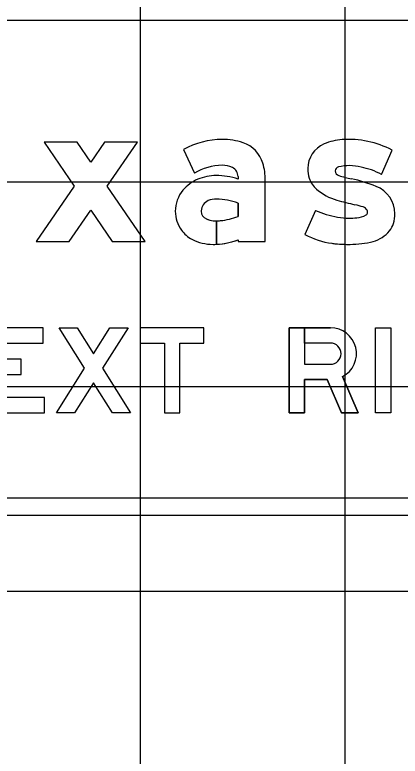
# Model space of a CAD drawing. Extents: x 2193008 to 2198143, y 1236112 to 1237864.
# Drawn here: x 2195827.48 to 2195831.24, y 1237280.49 to 1237287.74 of the extents above; entities that cross this region are included whole.
import ezdxf

# ---------------------------------------------------------------- set-up
doc = ezdxf.new("R2010")
doc.units = 0
for name, color, linetype in [('GSBWFILL', 7, 'Continuous'), ('GSCOLORFILL', 7, 'Continuous'), ('GSOUTLINE', 7, 'Continuous'), ('M-ROADS', 7, 'Continuous')]:
    doc.layers.add(name, color=color, linetype=linetype)

msp = doc.modelspace()

# ---------------------------------------------------------------- linework, layer by layer
at = {"layer": 'GSBWFILL'}
for p, q in [((2195831.0596, 1237286.1792), (2195831.163, 1237286.4167)), ((2195830.4155, 1237285.8278), (2195830.3121, 1237285.5904)), ((2195830.3121, 1237285.5904), (2195830.3121, 1237285.5904))]:
    msp.add_line(p, q, dxfattribs=at)
for points in [[(2195828.6769, 1237286.4944), (2195828.354, 1237286.4944), (2195828.2208, 1237286.3), (2195828.0876, 1237286.4944), (2195827.7647, 1237286.4944), (2195828.0594, 1237286.0642), (2195827.688, 1237285.5221), (2195828.0109, 1237285.5221), (2195828.2208, 1237285.8285), (2195828.4307, 1237285.5221), (2195828.7536, 1237285.5221), (2195828.3823, 1237286.0642)], [(2195827.77, 1237283.9986), (2195827.2954, 1237283.9986), (2195827.2954, 1237284.2225), (2195827.541, 1237284.2225), (2195827.541, 1237284.3724), (2195827.2954, 1237284.3724), (2195827.2954, 1237284.5314), (2195827.7575, 1237284.5314), (2195827.7575, 1237284.6812), (2195827.1456, 1237284.6812), (2195827.1456, 1237283.8487), (2195827.77, 1237283.8487)], [(2195828.4339, 1237283.8487), (2195828.2487, 1237284.1439), (2195828.0634, 1237283.8487), (2195827.8865, 1237283.8487), (2195828.1602, 1237284.2849), (2195827.9115, 1237284.6812), (2195828.0884, 1237284.6812), (2195828.2487, 1237284.4259), (2195828.4089, 1237284.6812), (2195828.5858, 1237284.6812), (2195828.3371, 1237284.2849), (2195828.6108, 1237283.8487)], [(2195828.7024, 1237284.5314), (2195828.9396, 1237284.5314), (2195828.9396, 1237283.8487), (2195829.0895, 1237283.8487), (2195829.0895, 1237284.5314), (2195829.3267, 1237284.5314), (2195829.3267, 1237284.6812), (2195828.7024, 1237284.6812)], [(2195831.0001, 1237283.8487), (2195831.0001, 1237284.6812), (2195831.1499, 1237284.6812), (2195831.1499, 1237283.8487)]]:
    msp.add_lwpolyline(points, close=True, dxfattribs=at)
for points in [[(2195829.1268, 1237286.421), (2195829.2338, 1237286.1902)], [(2195829.6594, 1237286.1577), (2195829.6594, 1237286.1332)], [(2195829.6594, 1237285.5407), (2195829.6594, 1237285.5221), (2195829.9258, 1237285.5221), (2195829.9258, 1237286.1231)], [(2195829.6594, 1237285.8973), (2195829.6594, 1237285.7679)], [(2195829.4496, 1237285.4963), (2195829.4496, 1237285.7248)], [(2195829.4497, 1237285.7248), (2195829.4497, 1237285.4963)], [(2195830.6803, 1237284.2028), (2195830.8336, 1237283.8487), (2195830.6703, 1237283.8487), (2195830.5297, 1237284.1734), (2195830.3091, 1237284.1734), (2195830.3091, 1237283.8487), (2195830.1592, 1237283.8487), (2195830.1592, 1237284.6812), (2195830.3091, 1237284.6812), (2195830.3091, 1237284.3233), (2195830.5617, 1237284.3233)], [(2195830.3091, 1237284.5314), (2195830.3091, 1237284.6812), (2195830.5617, 1237284.6812)], [(2195830.5617, 1237284.5314), (2195830.3091, 1237284.5314)]]:
    msp.add_lwpolyline(points, dxfattribs=at)
for centre, major_axis, ratio, start_param, end_param in [((2195829.5047, 1237285.7576), (0, 0.7635), 0.999993, 0, 0.517719), ((2195829.5047, 1237285.8691), (0, 0.652), 0.999993, 5.96613, 6.283185), ((2195830.7156, 1237285.9645), (0, 0.5558), 0.999993, 0.071378, 0.398007), ((2195830.739, 1237285.6079), (0, 0.9131), 0.999993, 5.800291, 6.352301), ((2195829.6145, 1237286.2038), (0, 0.2997), 0.999993, 4.997165, 5.96613), ((2195830.6013, 1237286.2362), (0, 0.2611), 0.999993, 0.398006, 1.570796), ((2195829.3388, 1237286.1231), (0, 0.587), 0.999993, 4.712389, 4.997165), ((2195829.5047, 1237285.7576), (0, 0.5104), 0.999993, 0, 0.559495), ((2195829.5142, 1237286.0664), (0, 0.2018), 0.999993, 5.822746, 6.330435), ((2195829.5595, 1237286.1577), (0, 0.0999), 0.999993, 4.712389, 5.822746), ((2195830.6521, 1237286.2362), (0, 0.3118), 0.999993, 1.570796, 1.879779), ((2195830.6482, 1237286.2125), (0, 0.04), 0.999993, 0.21891, 1.570796), ((2195830.6549, 1237286.2125), (0, 0.0466), 0.999993, 1.570796, 2.88808), ((2195830.7493, 1237285.8025), (0, 0.4622), 0.999993, 0, 0.239757), ((2195830.7493, 1237285.8271), (0, 0.4376), 0.999993, 6.027142, 6.283185), ((2195830.7185, 1237285.5389), (0, 0.7255), 0.999993, 5.793797, 6.086746), ((2195829.4457, 1237285.7112), (0, 0.4568), 0.999993, 0, 0.404512), ((2195829.4457, 1237285.4955), (0, 0.6725), 0.999993, 5.959871, 6.283185), ((2195830.5771, 1237286.2123), (0, 0.2331), 0.999993, 1.879779, 2.42566), ((2195830.9415, 1237287.1167), (0, 0.9951), 0.999993, 2.83708, 2.965597), ((2195830.419, 1237284.5996), (0, 1.5763), 0.999993, 5.901211, 6.060377), ((2195829.4145, 1237285.7792), (0, 0.382), 0.999993, 0.399285, 0.87593), ((2195829.3675, 1237285.8184), (0, 0.3208), 0.999993, 0.87593, 1.570796), ((2195830.7646, 1237286.4278), (0, 0.5188), 0.999993, 2.42566, 2.869403), ((2195830.9048, 1237285.7946), (0, 0.2864), 0.999993, 4.712389, 5.919951), ((2195829.413, 1237285.8187), (0, 0.1132), 0.999993, 0.408547, 1.530785), ((2195829.4445, 1237285.7458), (0, 0.1926), 0.999993, 6.259455, 6.691732), ((2195829.4305, 1237285.2837), (0, 0.6549), 0.999993, 5.926185, 6.254823), ((2195831.5154, 1237289.0072), (0, 3.2051), 0.999993, 2.860128, 2.916667), ((2195830.4671, 1237284.4832), (0, 1.4387), 0.999993, 5.990951, 6.04928), ((2195830.8591, 1237285.7969), (0, 0.0678), 0.999993, 5.20773, 5.944931), ((2195829.3533, 1237285.8184), (0, 0.3066), 0.999993, 1.570796, 2.21394), ((2195829.4204, 1237285.8184), (0, 0.1206), 0.999993, 1.530785, 1.570796), ((2195829.3797, 1237285.8184), (0, 0.0799), 0.999993, 1.570796, 2.757027), ((2195830.7501, 1237286.5441), (0, 0.7906), 0.999993, 2.70455, 2.991718), ((2195830.8131, 1237285.9358), (0, 0.1804), 0.999993, 3.169414, 3.711965), ((2195830.8924, 1237285.8088), (0, 0.0308), 0.999993, 3.769232, 4.712389), ((2195830.8749, 1237285.8088), (0, 0.0483), 0.999993, 4.712389, 5.146352), ((2195830.8569, 1237285.7946), (0, 0.3343), 0.999993, 4.42655, 4.712389), ((2195829.4496, 1237285.9912), (0, 0.2664), 0.999993, 2.757027, 3.141593), ((2195829.4496, 1237285.9912), (0, 0.2664), 0.999993, 3.141843, 3.28451), ((2195829.4341, 1237286.3409), (0, 0.6157), 0.999993, 3.228562, 3.516221), ((2195830.7446, 1237286.3577), (0, 0.6059), 0.999993, 2.95481, 3.141593), ((2195830.7446, 1237286.5124), (0, 0.7605), 0.999993, 3.141593, 3.238422), ((2195830.9859, 1237285.7567), (0, 0.1998), 0.999993, 4.009587, 4.42655), ((2195829.3805, 1237285.8388), (0, 0.3406), 0.999993, 2.21394, 2.611125), ((2195830.692, 1237286.3202), (0, 0.8227), 0.999993, 2.661561, 2.999689), ((2195830.8932, 1237285.8307), (0, 0.3184), 0.999993, 3.41426, 4.020407), ((2195829.4154, 1237285.9538), (0, 0.4583), 0.999993, 2.672443, 3.141593), ((2195829.4154, 1237286.1753), (0, 0.6799), 0.999993, 3.141593, 3.191959), ((2195829.4154, 1237286.1753), (0, 0.6799), 0.999993, 3.192057, 3.508644), ((2195830.6698, 1237286.165), (0, 0.666), 0.999993, 2.999689, 3.056979), ((2195830.7531, 1237287.1314), (0, 1.636), 0.999993, 3.056204, 3.141593), ((2195830.7531, 1237286.401), (0, 0.9056), 0.999993, 3.141593, 3.39368), ((2195830.5617, 1237284.4273), (0, 0.2539), 0.999994, 3.62744, 6.283185), ((2195830.5617, 1237284.4273), (0, 0.1041), 0.999994, 3.141593, 6.283185)]:
    msp.add_ellipse(centre, major_axis=major_axis, ratio=ratio, start_param=start_param, end_param=end_param, dxfattribs=at)
at = {"layer": 'GSCOLORFILL'}
for p, q in [((2195824.6233, 1237287.6866), (2195835.2876, 1237287.6866)), ((2195831.0596, 1237286.1792), (2195831.163, 1237286.4167)), ((2195830.4155, 1237285.8278), (2195830.3121, 1237285.5904)), ((2195830.3121, 1237285.5904), (2195830.3121, 1237285.5904)), ((2195835.2876, 1237283.0162), (2195824.6249, 1237283.0162)), ((2195824.6249, 1237282.8497), (2195835.2876, 1237282.8497))]:
    msp.add_line(p, q, dxfattribs=at)
for points in [[(2195828.6769, 1237286.4944), (2195828.354, 1237286.4944), (2195828.2208, 1237286.3), (2195828.0876, 1237286.4944), (2195827.7647, 1237286.4944), (2195828.0594, 1237286.0642), (2195827.688, 1237285.5221), (2195828.0109, 1237285.5221), (2195828.2208, 1237285.8285), (2195828.4307, 1237285.5221), (2195828.7536, 1237285.5221), (2195828.3823, 1237286.0642)], [(2195827.77, 1237283.9986), (2195827.2954, 1237283.9986), (2195827.2954, 1237284.2225), (2195827.541, 1237284.2225), (2195827.541, 1237284.3724), (2195827.2954, 1237284.3724), (2195827.2954, 1237284.5314), (2195827.7575, 1237284.5314), (2195827.7575, 1237284.6812), (2195827.1456, 1237284.6812), (2195827.1456, 1237283.8487), (2195827.77, 1237283.8487)], [(2195828.4339, 1237283.8487), (2195828.2487, 1237284.1439), (2195828.0634, 1237283.8487), (2195827.8865, 1237283.8487), (2195828.1602, 1237284.2849), (2195827.9115, 1237284.6812), (2195828.0884, 1237284.6812), (2195828.2487, 1237284.4259), (2195828.4089, 1237284.6812), (2195828.5858, 1237284.6812), (2195828.3371, 1237284.2849), (2195828.6108, 1237283.8487)], [(2195828.7024, 1237284.5314), (2195828.9396, 1237284.5314), (2195828.9396, 1237283.8487), (2195829.0895, 1237283.8487), (2195829.0895, 1237284.5314), (2195829.3267, 1237284.5314), (2195829.3267, 1237284.6812), (2195828.7024, 1237284.6812)], [(2195831.0001, 1237283.8487), (2195831.0001, 1237284.6812), (2195831.1499, 1237284.6812), (2195831.1499, 1237283.8487)]]:
    msp.add_lwpolyline(points, close=True, dxfattribs=at)
for points in [[(2195829.1268, 1237286.421), (2195829.2338, 1237286.1902)], [(2195829.6594, 1237286.1577), (2195829.6594, 1237286.1332)], [(2195829.6594, 1237285.5407), (2195829.6594, 1237285.5221), (2195829.9258, 1237285.5221), (2195829.9258, 1237286.1231)], [(2195829.6594, 1237285.8973), (2195829.6594, 1237285.7679)], [(2195829.4496, 1237285.4963), (2195829.4496, 1237285.7248)], [(2195829.4497, 1237285.7248), (2195829.4497, 1237285.4963)], [(2195830.6803, 1237284.2028), (2195830.8336, 1237283.8487), (2195830.6703, 1237283.8487), (2195830.5297, 1237284.1734), (2195830.3091, 1237284.1734), (2195830.3091, 1237283.8487), (2195830.1592, 1237283.8487), (2195830.1592, 1237284.6812), (2195830.3091, 1237284.6812), (2195830.3091, 1237284.3233), (2195830.5617, 1237284.3233)], [(2195830.3091, 1237284.5314), (2195830.3091, 1237284.6812), (2195830.5617, 1237284.6812)], [(2195830.5617, 1237284.5314), (2195830.3091, 1237284.5314)]]:
    msp.add_lwpolyline(points, dxfattribs=at)
for centre, major_axis, ratio, start_param, end_param in [((2195829.5047, 1237285.7576), (0, 0.7635), 0.999993, 0, 0.517719), ((2195829.5047, 1237285.8691), (0, 0.652), 0.999993, 5.96613, 6.283185), ((2195830.7156, 1237285.9645), (0, 0.5558), 0.999993, 0.071378, 0.398007), ((2195830.739, 1237285.6079), (0, 0.9131), 0.999993, 5.800291, 6.352301), ((2195829.6145, 1237286.2038), (0, 0.2997), 0.999993, 4.997165, 5.96613), ((2195830.6013, 1237286.2362), (0, 0.2611), 0.999993, 0.398006, 1.570796), ((2195829.3388, 1237286.1231), (0, 0.587), 0.999993, 4.712389, 4.997165), ((2195829.5047, 1237285.7576), (0, 0.5104), 0.999993, 0, 0.559495), ((2195829.5142, 1237286.0664), (0, 0.2018), 0.999993, 5.822746, 6.330435), ((2195829.5595, 1237286.1577), (0, 0.0999), 0.999993, 4.712389, 5.822746), ((2195830.6521, 1237286.2362), (0, 0.3118), 0.999993, 1.570796, 1.879779), ((2195830.6482, 1237286.2125), (0, 0.04), 0.999993, 0.21891, 1.570796), ((2195830.6549, 1237286.2125), (0, 0.0466), 0.999993, 1.570796, 2.88808), ((2195830.7493, 1237285.8025), (0, 0.4622), 0.999993, 0, 0.239757), ((2195830.7493, 1237285.8271), (0, 0.4376), 0.999993, 6.027142, 6.283185), ((2195830.7185, 1237285.5389), (0, 0.7255), 0.999993, 5.793797, 6.086746), ((2195829.4457, 1237285.7112), (0, 0.4568), 0.999993, 0, 0.404512), ((2195829.4457, 1237285.4955), (0, 0.6725), 0.999993, 5.959871, 6.283185), ((2195830.5771, 1237286.2123), (0, 0.2331), 0.999993, 1.879779, 2.42566), ((2195830.9415, 1237287.1167), (0, 0.9951), 0.999993, 2.83708, 2.965597), ((2195830.419, 1237284.5996), (0, 1.5763), 0.999993, 5.901211, 6.060377), ((2195829.4145, 1237285.7792), (0, 0.382), 0.999993, 0.399285, 0.87593), ((2195829.3675, 1237285.8184), (0, 0.3208), 0.999993, 0.87593, 1.570796), ((2195830.7646, 1237286.4278), (0, 0.5188), 0.999993, 2.42566, 2.869403), ((2195830.9048, 1237285.7946), (0, 0.2864), 0.999993, 4.712389, 5.919951), ((2195829.413, 1237285.8187), (0, 0.1132), 0.999993, 0.408547, 1.530785), ((2195829.4445, 1237285.7458), (0, 0.1926), 0.999993, 6.259455, 6.691732), ((2195829.4305, 1237285.2837), (0, 0.6549), 0.999993, 5.926185, 6.254823), ((2195831.5154, 1237289.0072), (0, 3.2051), 0.999993, 2.860128, 2.916667), ((2195830.4671, 1237284.4832), (0, 1.4387), 0.999993, 5.990951, 6.04928), ((2195830.8591, 1237285.7969), (0, 0.0678), 0.999993, 5.20773, 5.944931), ((2195829.3533, 1237285.8184), (0, 0.3066), 0.999993, 1.570796, 2.21394), ((2195829.4204, 1237285.8184), (0, 0.1206), 0.999993, 1.530785, 1.570796), ((2195829.3797, 1237285.8184), (0, 0.0799), 0.999993, 1.570796, 2.757027), ((2195830.7501, 1237286.5441), (0, 0.7906), 0.999993, 2.70455, 2.991718), ((2195830.8131, 1237285.9358), (0, 0.1804), 0.999993, 3.169414, 3.711965), ((2195830.8924, 1237285.8088), (0, 0.0308), 0.999993, 3.769232, 4.712389), ((2195830.8749, 1237285.8088), (0, 0.0483), 0.999993, 4.712389, 5.146352), ((2195830.8569, 1237285.7946), (0, 0.3343), 0.999993, 4.42655, 4.712389), ((2195829.4496, 1237285.9912), (0, 0.2664), 0.999993, 2.757027, 3.141593), ((2195829.4496, 1237285.9912), (0, 0.2664), 0.999993, 3.141843, 3.28451), ((2195829.4341, 1237286.3409), (0, 0.6157), 0.999993, 3.228562, 3.516221), ((2195830.7446, 1237286.3577), (0, 0.6059), 0.999993, 2.95481, 3.141593), ((2195830.7446, 1237286.5124), (0, 0.7605), 0.999993, 3.141593, 3.238422), ((2195830.9859, 1237285.7567), (0, 0.1998), 0.999993, 4.009587, 4.42655), ((2195829.3805, 1237285.8388), (0, 0.3406), 0.999993, 2.21394, 2.611125), ((2195830.692, 1237286.3202), (0, 0.8227), 0.999993, 2.661561, 2.999689), ((2195830.8932, 1237285.8307), (0, 0.3184), 0.999993, 3.41426, 4.020407), ((2195829.4154, 1237285.9538), (0, 0.4583), 0.999993, 2.672443, 3.141593), ((2195829.4154, 1237286.1753), (0, 0.6799), 0.999993, 3.141593, 3.191959), ((2195829.4154, 1237286.1753), (0, 0.6799), 0.999993, 3.192057, 3.508644), ((2195830.6698, 1237286.165), (0, 0.666), 0.999993, 2.999689, 3.056979), ((2195830.7531, 1237287.1314), (0, 1.636), 0.999993, 3.056204, 3.141593), ((2195830.7531, 1237286.401), (0, 0.9056), 0.999993, 3.141593, 3.39368), ((2195830.5617, 1237284.4273), (0, 0.2539), 0.999994, 3.62744, 6.283185), ((2195830.5617, 1237284.4273), (0, 0.1041), 0.999994, 3.141593, 6.283185)]:
    msp.add_ellipse(centre, major_axis=major_axis, ratio=ratio, start_param=start_param, end_param=end_param, dxfattribs=at)
at = {"layer": 'GSOUTLINE'}
for p, q in [((2195831.0596, 1237286.1792), (2195831.163, 1237286.4167)), ((2195830.4155, 1237285.8278), (2195830.3121, 1237285.5904)), ((2195830.3121, 1237285.5904), (2195830.3121, 1237285.5904))]:
    msp.add_line(p, q, dxfattribs=at)
for points in [[(2195828.6769, 1237286.4944), (2195828.354, 1237286.4944), (2195828.2208, 1237286.3), (2195828.0876, 1237286.4944), (2195827.7647, 1237286.4944), (2195828.0594, 1237286.0642), (2195827.688, 1237285.5221), (2195828.0109, 1237285.5221), (2195828.2208, 1237285.8285), (2195828.4307, 1237285.5221), (2195828.7536, 1237285.5221), (2195828.3823, 1237286.0642)], [(2195827.77, 1237283.9986), (2195827.2954, 1237283.9986), (2195827.2954, 1237284.2225), (2195827.541, 1237284.2225), (2195827.541, 1237284.3724), (2195827.2954, 1237284.3724), (2195827.2954, 1237284.5314), (2195827.7575, 1237284.5314), (2195827.7575, 1237284.6812), (2195827.1456, 1237284.6812), (2195827.1456, 1237283.8487), (2195827.77, 1237283.8487)], [(2195828.4339, 1237283.8487), (2195828.2487, 1237284.1439), (2195828.0634, 1237283.8487), (2195827.8865, 1237283.8487), (2195828.1602, 1237284.2849), (2195827.9115, 1237284.6812), (2195828.0884, 1237284.6812), (2195828.2487, 1237284.4259), (2195828.4089, 1237284.6812), (2195828.5858, 1237284.6812), (2195828.3371, 1237284.2849), (2195828.6108, 1237283.8487)], [(2195828.7024, 1237284.5314), (2195828.9396, 1237284.5314), (2195828.9396, 1237283.8487), (2195829.0895, 1237283.8487), (2195829.0895, 1237284.5314), (2195829.3267, 1237284.5314), (2195829.3267, 1237284.6812), (2195828.7024, 1237284.6812)], [(2195831.0001, 1237283.8487), (2195831.0001, 1237284.6812), (2195831.1499, 1237284.6812), (2195831.1499, 1237283.8487)]]:
    msp.add_lwpolyline(points, close=True, dxfattribs=at)
for points in [[(2195829.1268, 1237286.421), (2195829.2338, 1237286.1902)], [(2195829.6594, 1237286.1577), (2195829.6594, 1237286.1332)], [(2195829.6594, 1237285.5407), (2195829.6594, 1237285.5221), (2195829.9258, 1237285.5221), (2195829.9258, 1237286.1231)], [(2195829.6594, 1237285.7679), (2195829.6594, 1237285.8973)], [(2195830.5617, 1237284.6812), (2195830.1592, 1237284.6812), (2195830.1592, 1237283.8487), (2195830.3091, 1237283.8487), (2195830.3091, 1237284.1734), (2195830.5297, 1237284.1734), (2195830.6703, 1237283.8487), (2195830.8336, 1237283.8487), (2195830.6803, 1237284.2028)], [(2195830.5617, 1237284.5314), (2195830.3091, 1237284.5314), (2195830.3091, 1237284.3233), (2195830.5617, 1237284.3233)]]:
    msp.add_lwpolyline(points, dxfattribs=at)
for centre, major_axis, ratio, start_param, end_param in [((2195829.5047, 1237285.7576), (0, 0.7635), 0.999993, 6.283185, 6.800904), ((2195829.5047, 1237285.8691), (0, 0.652), 0.999993, 5.96613, 6.283185), ((2195830.7156, 1237285.9645), (0, 0.5558), 0.999993, 0.071378, 0.398007), ((2195830.739, 1237285.6079), (0, 0.9131), 0.999993, 5.800291, 6.352301), ((2195829.6145, 1237286.2038), (0, 0.2997), 0.999993, 4.997165, 5.96613), ((2195830.6013, 1237286.2362), (0, 0.2611), 0.999993, 0.398006, 1.570796), ((2195829.3388, 1237286.1231), (0, 0.587), 0.999993, 4.712389, 4.997165), ((2195829.5047, 1237285.7576), (0, 0.5104), 0.999993, 0, 0.559495), ((2195829.5142, 1237286.0664), (0, 0.2018), 0.999993, 5.822746, 6.330435), ((2195829.5595, 1237286.1577), (0, 0.0999), 0.999993, 4.712389, 5.822746), ((2195830.6521, 1237286.2362), (0, 0.3118), 0.999993, 1.570796, 1.879779), ((2195830.6482, 1237286.2125), (0, 0.04), 0.999993, 0.21891, 1.570796), ((2195830.6549, 1237286.2125), (0, 0.0466), 0.999993, 1.570796, 2.88808), ((2195830.7493, 1237285.8025), (0, 0.4622), 0.999993, 0, 0.239757), ((2195830.7493, 1237285.8271), (0, 0.4376), 0.999993, 6.027142, 6.283185), ((2195830.7185, 1237285.5389), (0, 0.7255), 0.999993, 5.793797, 6.086746), ((2195829.4457, 1237285.7112), (0, 0.4568), 0.999993, 0, 0.404512), ((2195829.4457, 1237285.4955), (0, 0.6725), 0.999993, 5.959871, 6.283185), ((2195830.5771, 1237286.2123), (0, 0.2331), 0.999993, 1.879779, 2.42566), ((2195830.9415, 1237287.1167), (0, 0.9951), 0.999993, 2.83708, 2.965597), ((2195830.419, 1237284.5996), (0, 1.5763), 0.999993, 5.901211, 6.060377), ((2195829.4145, 1237285.7792), (0, 0.382), 0.999993, 0.399285, 0.87593), ((2195829.3675, 1237285.8184), (0, 0.3208), 0.999993, 0.87593, 1.570796), ((2195830.7646, 1237286.4278), (0, 0.5188), 0.999993, 2.42566, 2.869403), ((2195830.9048, 1237285.7946), (0, 0.2864), 0.999993, 4.712389, 5.919951), ((2195829.413, 1237285.8187), (0, 0.1132), 0.999993, 0.408547, 1.530785), ((2195829.4445, 1237285.7458), (0, 0.1926), 0.999993, 6.25958, 6.691732), ((2195829.4305, 1237285.2837), (0, 0.6549), 0.999993, 5.926185, 6.254787), ((2195829.4488, 1237285.9284), (0, 0.00999), 0.999993, 6.254787, 6.25958), ((2195831.5154, 1237289.0072), (0, 3.2051), 0.999993, 2.860128, 2.916667), ((2195830.4671, 1237284.4832), (0, 1.4387), 0.999993, 5.990951, 6.04928), ((2195830.8591, 1237285.7969), (0, 0.0678), 0.999993, 5.20773, 5.944931), ((2195829.3533, 1237285.8184), (0, 0.3066), 0.999993, 1.570796, 2.21394), ((2195829.4204, 1237285.8184), (0, 0.1206), 0.999993, 1.530785, 1.570796), ((2195829.3797, 1237285.8184), (0, 0.0799), 0.999993, 1.570796, 2.757027), ((2195830.7501, 1237286.5441), (0, 0.7906), 0.999993, 2.70455, 2.991718), ((2195830.8131, 1237285.9358), (0, 0.1804), 0.999993, 3.169414, 3.711965), ((2195830.8924, 1237285.8088), (0, 0.0308), 0.999993, 3.769232, 4.712389), ((2195830.8749, 1237285.8088), (0, 0.0483), 0.999993, 4.712389, 5.146352), ((2195830.8569, 1237285.7946), (0, 0.3343), 0.999993, 4.42655, 4.712389), ((2195829.4496, 1237285.9912), (0, 0.2664), 0.999993, 2.757027, 3.28451), ((2195829.4341, 1237286.3409), (0, 0.6157), 0.999993, 3.228562, 3.516221), ((2195830.7446, 1237286.3577), (0, 0.6059), 0.999993, 2.95481, 3.141593), ((2195830.7446, 1237286.5124), (0, 0.7605), 0.999993, 3.141593, 3.238422), ((2195830.9859, 1237285.7567), (0, 0.1998), 0.999993, 4.009587, 4.42655), ((2195829.3805, 1237285.8388), (0, 0.3406), 0.999993, 2.21394, 2.611125), ((2195830.692, 1237286.3202), (0, 0.8227), 0.999993, 2.661561, 2.999689), ((2195830.8932, 1237285.8307), (0, 0.3184), 0.999993, 3.41426, 4.020407), ((2195829.4154, 1237285.9538), (0, 0.4583), 0.999993, 2.672443, 3.141593), ((2195829.4154, 1237286.1753), (0, 0.6799), 0.999993, 3.141593, 3.508644), ((2195830.6698, 1237286.165), (0, 0.666), 0.999993, 2.999689, 3.056979), ((2195830.7531, 1237287.1314), (0, 1.636), 0.999993, 3.056204, 3.141593), ((2195830.7531, 1237286.401), (0, 0.9056), 0.999993, 3.141593, 3.39368), ((2195830.5617, 1237284.4273), (0, 0.2539), 0.999994, 3.62744, 6.283185), ((2195830.5617, 1237284.4273), (0, 0.1041), 0.999994, 3.141593, 6.283185)]:
    msp.add_ellipse(centre, major_axis=major_axis, ratio=ratio, start_param=start_param, end_param=end_param, dxfattribs=at)
at = {"layer": 'M-ROADS'}
for p, q in [((2195828.7065, 1237258.1062), (2195828.7065, 1237318.1062)), ((2195830.7065, 1237258.1062), (2195830.7065, 1237318.1062)), ((2195734.7065, 1237286.1062), (2195864.7065, 1237286.1062)), ((2195734.7065, 1237284.1062), (2195864.7065, 1237284.1062)), ((2195734.7065, 1237282.1062), (2195864.7065, 1237282.1062))]:
    msp.add_line(p, q, dxfattribs=at)

doc.saveas('drawing.dxf')
